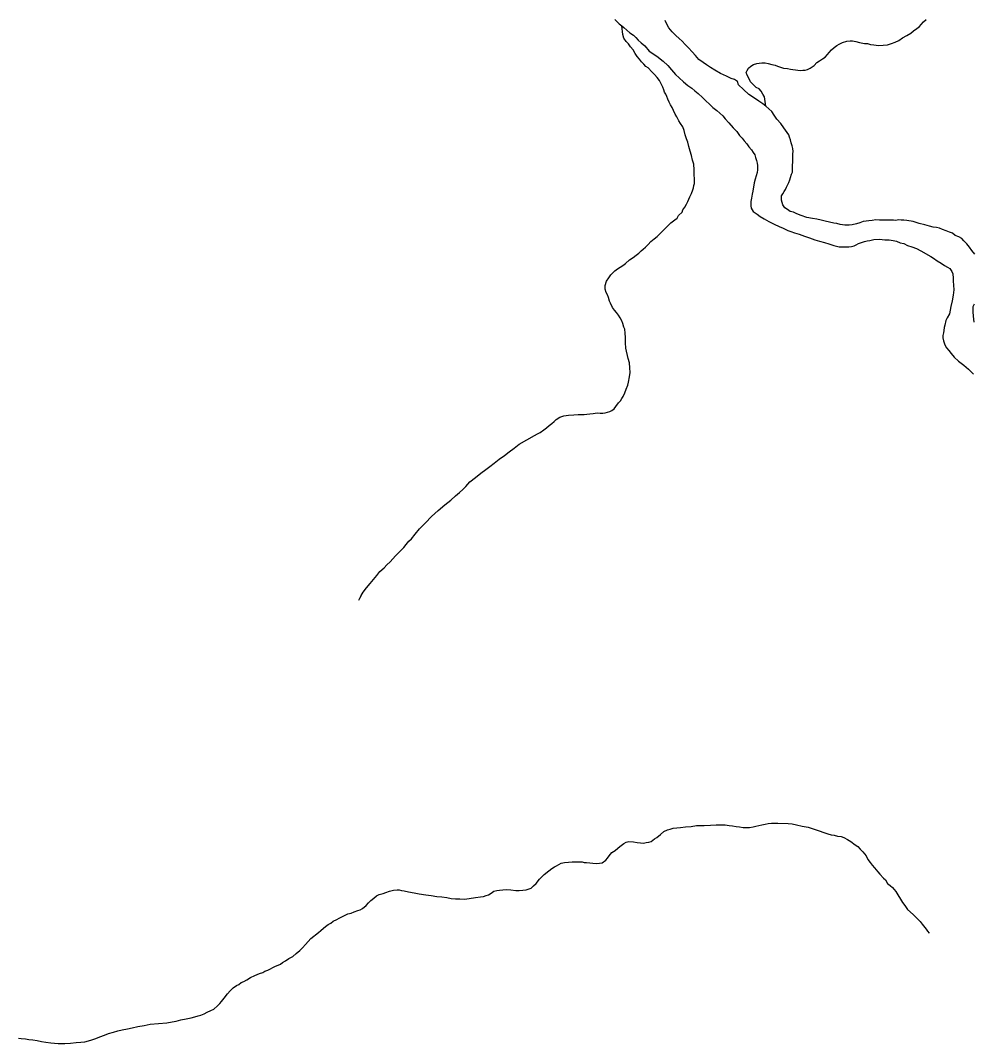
# Model space of a CAD drawing. Extents: x -17 to 88, y -5 to 22.
# Drawn here: x -11.918 to -11.089, y 18.632 to 19.522 of the extents above; entities that cross this region are included whole.
import ezdxf

# ---------------------------------------------------------------- set-up
doc = ezdxf.new("R2010")
doc.units = 0
doc.layers.add('GM_X_Major_River', color=7, linetype='Continuous')
doc.layers.add('GM_X_Minor_River', color=7, linetype='Continuous')

msp = doc.modelspace()

# ---------------------------------------------------------------- linework, layer by layer
at = {"layer": 'GM_X_Major_River'}
for points in [[(-11.40128, 19.52296), (-11.39755, 19.51909), (-11.3953, 19.51753), (-11.39343, 19.51598), (-11.39081, 19.51365), (-11.38819, 19.51132), (-11.38519, 19.50937), (-11.38294, 19.50743), (-11.38108, 19.50512), (-11.37847, 19.50279), (-11.3751, 19.50007), (-11.37138, 19.49544), (-11.36462, 19.49114), (-11.35937, 19.48686), (-11.35526, 19.48299), (-11.35192, 19.47913), (-11.34857, 19.47527), (-11.3452, 19.47217), (-11.34147, 19.46868), (-11.33772, 19.46558), (-11.33434, 19.46323), (-11.33173, 19.46091), (-11.32873, 19.45857), (-11.32499, 19.45509), (-11.322, 19.45237), (-11.31902, 19.44928), (-11.31603, 19.44657), (-11.31266, 19.44384), (-11.31004, 19.44152), (-11.30742, 19.43919), (-11.30519, 19.43649), (-11.30221, 19.43302), (-11.29849, 19.42877), (-11.29513, 19.42567), (-11.29291, 19.42221), (-11.29067, 19.41989), (-11.28882, 19.41758), (-11.28658, 19.41488), (-11.28473, 19.41218), (-11.2825, 19.40949), (-11.28103, 19.40718), (-11.27954, 19.40525), (-11.27882, 19.40296), (-11.27811, 19.40029), (-11.2774, 19.398), (-11.27705, 19.39609), (-11.27712, 19.3923), (-11.27754, 19.39003), (-11.27836, 19.387), (-11.27918, 19.38398), (-11.27999, 19.38096), (-11.28127, 19.37377), (-11.2817, 19.37112), (-11.28252, 19.36771), (-11.28296, 19.36468), (-11.28303, 19.36089), (-11.28269, 19.35898), (-11.28084, 19.35591), (-11.27747, 19.35357), (-11.27484, 19.35162), (-11.27146, 19.34966), (-11.26732, 19.3473), (-11.2628, 19.34494), (-11.25827, 19.34296), (-11.25488, 19.34138), (-11.25074, 19.3394), (-11.24809, 19.33859), (-11.24507, 19.33739), (-11.24091, 19.33618)], [(-11.12143, 19.34193), (-11.12446, 19.34236), (-11.12749, 19.34318), (-11.13165, 19.3444), (-11.13657, 19.34563), (-11.14186, 19.34725), (-11.14717, 19.3481), (-11.14982, 19.34853), (-11.1521, 19.34857), (-11.15438, 19.34862), (-11.15705, 19.34829), (-11.15895, 19.34832), (-11.16085, 19.34836), (-11.16389, 19.34842), (-11.16731, 19.34848), (-11.17111, 19.34855), (-11.17415, 19.3486), (-11.17758, 19.34829), (-11.18024, 19.34796), (-11.18253, 19.34762), (-11.1852, 19.34729), (-11.18826, 19.34621), (-11.19094, 19.34512), (-11.19476, 19.34443), (-11.19742, 19.3441), (-11.20122, 19.34417), (-11.2054, 19.34463), (-11.20804, 19.34544), (-11.2107, 19.34587), (-11.21827, 19.34753), (-11.22168, 19.34835), (-11.22546, 19.34918), (-11.22925, 19.35001), (-11.23417, 19.35086), (-11.23909, 19.35247), (-11.24286, 19.35406), (-11.24588, 19.35526), (-11.2489, 19.35607), (-11.25116, 19.35764), (-11.25341, 19.3592), (-11.25526, 19.36189), (-11.25633, 19.36571), (-11.25626, 19.3695), (-11.25508, 19.37138), (-11.25391, 19.37326), (-11.25273, 19.37513), (-11.25194, 19.37702), (-11.25114, 19.3789), (-11.24996, 19.38116), (-11.24915, 19.38342), (-11.24835, 19.38568), (-11.24754, 19.38833), (-11.24675, 19.39021), (-11.24669, 19.39325), (-11.24664, 19.39591), (-11.24658, 19.39932), (-11.24651, 19.40312), (-11.24645, 19.40616), (-11.24603, 19.40805), (-11.24636, 19.41071), (-11.24708, 19.413), (-11.24779, 19.41567), (-11.2485, 19.41834), (-11.24922, 19.42064), (-11.24994, 19.42255), (-11.25439, 19.42871), (-11.25698, 19.43255), (-11.26033, 19.43641), (-11.26255, 19.43987), (-11.26477, 19.44295), (-11.26739, 19.44528), (-11.27001, 19.44761), (-11.27263, 19.44955), (-11.27601, 19.45189), (-11.27976, 19.45462), (-11.28464, 19.45775), (-11.28951, 19.46202), (-11.29361, 19.46627), (-11.2947, 19.46895), (-11.29732, 19.4709), (-11.29997, 19.47171), (-11.30411, 19.47368), (-11.30939, 19.47606), (-11.31429, 19.47881), (-11.31804, 19.48116), (-11.32142, 19.4835), (-11.32443, 19.48546), (-11.32818, 19.48818), (-11.33115, 19.49166), (-11.33414, 19.49475), (-11.33711, 19.49822), (-11.3401, 19.50132), (-11.34271, 19.50402), (-11.34533, 19.50635), (-11.34832, 19.50906), (-11.3513, 19.51216), (-11.35428, 19.51563), (-11.35648, 19.51947), (-11.35758, 19.52215)], [(-11.08802, 19.3189), (-11.09063, 19.32199), (-11.09285, 19.32507), (-11.09508, 19.32777), (-11.09769, 19.33047), (-11.09956, 19.33241), (-11.10219, 19.33397), (-11.10521, 19.33517), (-11.10745, 19.33711), (-11.1101, 19.33792), (-11.11312, 19.33912), (-11.11614, 19.34031), (-11.11878, 19.3415), (-11.12143, 19.34193)], [(-11.24091, 19.33618), (-11.23638, 19.33457), (-11.23185, 19.33297), (-11.22732, 19.33137), (-11.22316, 19.33015), (-11.219, 19.32894), (-11.21522, 19.32773), (-11.21068, 19.3265), (-11.20614, 19.32528), (-11.20044, 19.32517), (-11.19778, 19.32512), (-11.19549, 19.32546), (-11.1932, 19.32617), (-11.19128, 19.3269), (-11.18936, 19.328), (-11.18668, 19.32909), (-11.184, 19.3298), (-11.18171, 19.33052), (-11.17942, 19.33086), (-11.17599, 19.33155), (-11.17104, 19.33184), (-11.16649, 19.33138), (-11.16269, 19.3313), (-11.15927, 19.33086), (-11.15625, 19.33005), (-11.15323, 19.32885), (-11.14982, 19.32803), (-11.14681, 19.32645), (-11.14303, 19.32524), (-11.13888, 19.32365), (-11.13511, 19.32168), (-11.12646, 19.31696), (-11.12421, 19.3154), (-11.12083, 19.31306), (-11.11744, 19.3111), (-11.11444, 19.30914), (-11.1118, 19.30757), (-11.10993, 19.3064), (-11.10808, 19.30371), (-11.10735, 19.30179), (-11.10704, 19.29799), (-11.10709, 19.29533), (-11.10678, 19.29191), (-11.10647, 19.28773), (-11.10694, 19.28318), (-11.10779, 19.27826), (-11.10902, 19.27334), (-11.11029, 19.26691), (-11.11225, 19.26353), (-11.11343, 19.26127), (-11.11427, 19.25711), (-11.11469, 19.25522), (-11.11511, 19.25257), (-11.11554, 19.2503), (-11.11596, 19.24803), (-11.116, 19.24613), (-11.11528, 19.24346), (-11.11421, 19.24002), (-11.11274, 19.23734), (-11.11088, 19.23502), (-11.10865, 19.23232), (-11.10604, 19.22924), (-11.10231, 19.22575), (-11.09781, 19.22225), (-11.09369, 19.21875), (-11.08921, 19.21449)], [(-11.08875, 19.25967), (-11.08941, 19.265), (-11.08972, 19.26881), (-11.08963, 19.27336), (-11.08845, 19.27562)]]:
    msp.add_lwpolyline(points, dxfattribs=at)
at = {"layer": 'GM_X_Minor_River'}
for points in [[(-11.40765, 19.28346), (-11.40876, 19.28538), (-11.40984, 19.28844), (-11.40979, 19.29148), (-11.40858, 19.29525), (-11.40662, 19.29825), (-11.40467, 19.30087), (-11.40118, 19.30423), (-11.39887, 19.30608), (-11.39656, 19.30756), (-11.39425, 19.30903), (-11.39194, 19.31089), (-11.38846, 19.31386), (-11.38537, 19.31608), (-11.38268, 19.31793), (-11.38036, 19.31979), (-11.37843, 19.32165), (-11.3765, 19.32314), (-11.37456, 19.325), (-11.37224, 19.32723), (-11.36991, 19.32985), (-11.36721, 19.33208), (-11.36451, 19.3343), (-11.3525, 19.34623), (-11.34903, 19.34883), (-11.3471, 19.35031), (-11.34591, 19.35257), (-11.34282, 19.35554), (-11.34202, 19.35743), (-11.34046, 19.35968), (-11.33889, 19.36231), (-11.33771, 19.36456), (-11.33611, 19.36871), (-11.33453, 19.37172), (-11.33334, 19.37474), (-11.33292, 19.37663), (-11.33251, 19.37852), (-11.33209, 19.38041), (-11.33203, 19.38382), (-11.33232, 19.38839), (-11.33225, 19.39218), (-11.33254, 19.39713), (-11.33361, 19.40056), (-11.33468, 19.40476), (-11.33575, 19.40858), (-11.33681, 19.41239), (-11.33788, 19.41621), (-11.33897, 19.41927), (-11.34004, 19.42271), (-11.34111, 19.42653), (-11.3422, 19.42958), (-11.34404, 19.43266), (-11.34552, 19.43496), (-11.34735, 19.43842), (-11.34883, 19.44072), (-11.35029, 19.44378), (-11.35139, 19.44646), (-11.35286, 19.44877), (-11.35396, 19.45107), (-11.35505, 19.45375), (-11.35615, 19.45605), (-11.35687, 19.45796), (-11.35798, 19.45988), (-11.3587, 19.46179), (-11.35942, 19.46408), (-11.36088, 19.46715), (-11.36235, 19.46983), (-11.36458, 19.47253), (-11.36682, 19.47523), (-11.36905, 19.47755), (-11.37241, 19.48103), (-11.37429, 19.48221), (-11.37615, 19.48414), (-11.37802, 19.48607), (-11.37988, 19.48839), (-11.38173, 19.4907), (-11.38358, 19.49339), (-11.38543, 19.49646), (-11.38766, 19.49917), (-11.38951, 19.50186), (-11.39137, 19.50379), (-11.3936, 19.50687), (-11.3943, 19.50992), (-11.3953, 19.51753)], [(-11.27001, 19.44761), (-11.271, 19.4556), (-11.27247, 19.4579), (-11.27394, 19.46059), (-11.27581, 19.46253), (-11.27845, 19.46371), (-11.28106, 19.46642), (-11.2833, 19.46874), (-11.28476, 19.47181), (-11.28623, 19.47449), (-11.28695, 19.47678), (-11.28615, 19.47867), (-11.28498, 19.48054), (-11.28304, 19.48241), (-11.28073, 19.48388), (-11.27768, 19.48458), (-11.27577, 19.48493), (-11.27348, 19.48527), (-11.27044, 19.48521), (-11.26779, 19.48478), (-11.26476, 19.48396), (-11.26174, 19.48315), (-11.25985, 19.48235), (-11.25796, 19.48194), (-11.25456, 19.48074), (-11.25115, 19.48029), (-11.24849, 19.47986), (-11.24205, 19.47899), (-11.24015, 19.47857), (-11.23787, 19.47891), (-11.23559, 19.47886), (-11.23367, 19.47959), (-11.23137, 19.48068), (-11.22791, 19.4829), (-11.22558, 19.48551), (-11.22327, 19.48699), (-11.22057, 19.48884), (-11.21826, 19.49031), (-11.21632, 19.49256), (-11.21476, 19.49442), (-11.21283, 19.49667), (-11.21051, 19.49852), (-11.20819, 19.50038), (-11.20627, 19.50148), (-11.2032, 19.50294), (-11.19938, 19.50401), (-11.19671, 19.50434), (-11.19443, 19.5043), (-11.19178, 19.50387), (-11.18837, 19.50305), (-11.18421, 19.50221), (-11.18154, 19.50216), (-11.1789, 19.50135), (-11.17587, 19.50092), (-11.17207, 19.50047), (-11.16789, 19.50077), (-11.16408, 19.50108), (-11.16064, 19.50215), (-11.15758, 19.50323), (-11.15413, 19.50469), (-11.15104, 19.50691), (-11.1472, 19.50912), (-11.14374, 19.51095), (-11.14142, 19.51319), (-11.13873, 19.51503), (-11.13641, 19.51689), (-11.13486, 19.51876), (-11.13291, 19.521), (-11.1306, 19.52286)], [(-11.62399, 19.01787), (-11.62201, 19.02201), (-11.6232, 19.01976), (-11.62201, 19.02201), (-11.62006, 19.02501), (-11.61733, 19.02876), (-11.61421, 19.0325), (-11.61111, 19.03586), (-11.60839, 19.03923), (-11.60565, 19.04297), (-11.6018, 19.04594), (-11.59947, 19.04855), (-11.59676, 19.05116), (-11.59443, 19.05378), (-11.5921, 19.05639), (-11.58899, 19.05975), (-11.58667, 19.06199), (-11.58474, 19.06385), (-11.58279, 19.06647), (-11.58046, 19.06909), (-11.57813, 19.07132), (-11.57501, 19.07544), (-11.57113, 19.07993), (-11.56609, 19.08515), (-11.56066, 19.09074), (-11.55486, 19.09595), (-11.54907, 19.10078), (-11.54405, 19.10486), (-11.5398, 19.10858), (-11.53632, 19.11156), (-11.53361, 19.11416), (-11.5309, 19.11677), (-11.5274, 19.12088), (-11.52239, 19.12459), (-11.51776, 19.1283), (-11.51352, 19.13164), (-11.51005, 19.13423), (-11.50619, 19.1372), (-11.50194, 19.14053), (-11.49732, 19.14387), (-11.49308, 19.14683), (-11.48884, 19.15016), (-11.4846, 19.1535), (-11.47115, 19.16123), (-11.46846, 19.1627), (-11.46615, 19.16379), (-11.46307, 19.16601), (-11.46076, 19.16787), (-11.45844, 19.16972), (-11.45612, 19.17158), (-11.45419, 19.17344), (-11.45226, 19.17493), (-11.44918, 19.17715), (-11.44573, 19.17822), (-11.44154, 19.1789), (-11.43697, 19.1792), (-11.43317, 19.17951), (-11.43013, 19.17945), (-11.42784, 19.17941), (-11.42556, 19.17975), (-11.42289, 19.18007), (-11.42022, 19.18041), (-11.41679, 19.18072), (-11.41414, 19.18067), (-11.41186, 19.18063), (-11.40957, 19.18097), (-11.40766, 19.18131), (-11.40575, 19.18203), (-11.40383, 19.18276), (-11.4019, 19.18424), (-11.40034, 19.18649), (-11.398, 19.18949), (-11.39645, 19.19135), (-11.39527, 19.19323), (-11.3941, 19.19511), (-11.39252, 19.19812), (-11.39132, 19.20151), (-11.39011, 19.20491), (-11.3893, 19.20755), (-11.38846, 19.21209), (-11.38801, 19.21588), (-11.38831, 19.22007), (-11.38861, 19.22425), (-11.38968, 19.22807), (-11.39179, 19.23722), (-11.39208, 19.24178), (-11.392, 19.24633), (-11.39231, 19.25014), (-11.39262, 19.25356), (-11.39335, 19.25547), (-11.39443, 19.25853), (-11.39515, 19.26082), (-11.39662, 19.26351), (-11.3981, 19.26582), (-11.39996, 19.26813), (-11.40144, 19.27006), (-11.4033, 19.27237), (-11.40513, 19.2762), (-11.40585, 19.27811), (-11.40694, 19.28117), (-11.40765, 19.28346)], [(-11.35322, 18.81878), (-11.35055, 18.81949), (-11.3475, 18.81982), (-11.34407, 18.82013), (-11.33988, 18.82081), (-11.33493, 18.8211), (-11.33036, 18.82177), (-11.32351, 18.82203), (-11.31818, 18.82231), (-11.31323, 18.8226), (-11.30867, 18.82251), (-11.30525, 18.82245), (-11.30184, 18.822), (-11.2988, 18.82157), (-11.29577, 18.82113), (-11.29274, 18.82069), (-11.28971, 18.82026), (-11.28704, 18.82021), (-11.28401, 18.82015), (-11.28095, 18.82085), (-11.27866, 18.82119), (-11.27599, 18.8219), (-11.27331, 18.82261), (-11.27065, 18.82294), (-11.26797, 18.82365), (-11.26492, 18.82397), (-11.26226, 18.82392), (-11.25961, 18.82387), (-11.25048, 18.8237), (-11.24707, 18.82326), (-11.24328, 18.82243), (-11.23836, 18.8212), (-11.23306, 18.82034), (-11.22776, 18.81872), (-11.22361, 18.81713), (-11.21945, 18.81591), (-11.21605, 18.81471), (-11.21303, 18.81389), (-11.21037, 18.81346), (-11.20773, 18.81265), (-11.20432, 18.81221), (-11.20205, 18.81141), (-11.19904, 18.80983), (-11.19603, 18.80788), (-11.19228, 18.80515), (-11.19003, 18.80359), (-11.18779, 18.80127), (-11.18555, 18.79895), (-11.18258, 18.79548), (-11.18111, 18.79241), (-11.17926, 18.78972), (-11.17741, 18.78741), (-11.17555, 18.78509), (-11.17257, 18.78162), (-11.17071, 18.77969), (-11.16773, 18.77621), (-11.16586, 18.77466), (-11.16402, 18.77159), (-11.16177, 18.76965), (-11.1599, 18.76809), (-11.15692, 18.76462), (-11.15508, 18.76155), (-11.15287, 18.75771), (-11.15102, 18.75502), (-11.14917, 18.75232), (-11.14657, 18.74886), (-11.14171, 18.74459), (-11.13835, 18.74111), (-11.13574, 18.7384), (-11.13389, 18.73609), (-11.13054, 18.73185), (-11.12944, 18.72993), (-11.12795, 18.72838), (-11.12794, 18.72876)], [(-11.64825, 18.73693), (-11.64631, 18.7388), (-11.64324, 18.74026), (-11.64094, 18.74135), (-11.63864, 18.74245), (-11.63634, 18.74355), (-11.63365, 18.74502), (-11.63059, 18.74572), (-11.62791, 18.74681), (-11.62485, 18.74789), (-11.62294, 18.74862), (-11.62064, 18.74971), (-11.61754, 18.75231), (-11.6156, 18.75456), (-11.61366, 18.7568), (-11.61096, 18.75864), (-11.60864, 18.76088), (-11.60634, 18.76198), (-11.6029, 18.76267), (-11.6006, 18.76377), (-11.59716, 18.76485), (-11.59373, 18.76554), (-11.59068, 18.76586), (-11.58878, 18.76583), (-11.58689, 18.76541), (-11.58461, 18.76499), (-11.58083, 18.76416), (-11.5759, 18.76331), (-11.57136, 18.76246), (-11.56567, 18.7616), (-11.56111, 18.76114), (-11.55619, 18.76028), (-11.55163, 18.75982), (-11.54746, 18.75936), (-11.54368, 18.75853), (-11.53988, 18.75808), (-11.53608, 18.75801), (-11.5319, 18.75793), (-11.52237, 18.75928), (-11.51818, 18.75996), (-11.51551, 18.76029), (-11.51321, 18.761), (-11.5113, 18.76173), (-11.50899, 18.7632), (-11.50668, 18.76468), (-11.50401, 18.76539), (-11.50172, 18.76572), (-11.49867, 18.76605), (-11.49525, 18.76636), (-11.49183, 18.76592), (-11.48728, 18.76546), (-11.48462, 18.76541), (-11.48119, 18.76572), (-11.47852, 18.76605), (-11.47585, 18.76676), (-11.47394, 18.76749), (-11.472, 18.76935), (-11.46968, 18.77158), (-11.46695, 18.77533), (-11.46269, 18.77943), (-11.45883, 18.78239), (-11.45613, 18.78462), (-11.45382, 18.7861), (-11.4519, 18.78682), (-11.44806, 18.78903), (-11.44501, 18.78973), (-11.44158, 18.79005), (-11.43853, 18.79037), (-11.43511, 18.79031), (-11.43207, 18.79025), (-11.42979, 18.79021), (-11.4279, 18.78979), (-11.426, 18.78976), (-11.42296, 18.78932), (-11.4203, 18.78927), (-11.41727, 18.78884), (-11.4146, 18.78917), (-11.41232, 18.7895), (-11.40923, 18.79172), (-11.40768, 18.79359), (-11.40612, 18.79546), (-11.40378, 18.79846), (-11.40109, 18.80031), (-11.39877, 18.80216), (-11.39684, 18.80364), (-11.39337, 18.80624), (-11.39145, 18.80734), (-11.38916, 18.80806), (-11.38498, 18.8076), (-11.38195, 18.80717), (-11.37892, 18.80673), (-11.37626, 18.80668), (-11.37397, 18.80702), (-11.37169, 18.80735), (-11.36977, 18.80808), (-11.36669, 18.8103), (-11.36476, 18.8114), (-11.36167, 18.814), (-11.35858, 18.8166), (-11.35552, 18.81807), (-11.35322, 18.81878)], [(-11.92004, 18.63681), (-11.91776, 18.63676), (-11.91397, 18.63631), (-11.91094, 18.63588), (-11.90752, 18.63543), (-11.90373, 18.63498), (-11.89994, 18.63415), (-11.89615, 18.63332), (-11.89198, 18.63287), (-11.88553, 18.63237), (-11.87983, 18.63226), (-11.87488, 18.63255), (-11.86993, 18.63322), (-11.86574, 18.63352), (-11.86231, 18.63383), (-11.85926, 18.63453), (-11.85619, 18.63562), (-11.85275, 18.63669), (-11.8493, 18.63815), (-11.8451, 18.63959), (-11.84165, 18.64104), (-11.83744, 18.6421), (-11.83362, 18.64317), (-11.8298, 18.64424), (-11.82523, 18.64491), (-11.82102, 18.64598), (-11.81606, 18.64702), (-11.81072, 18.64806), (-11.80538, 18.6491), (-11.79091, 18.65035), (-11.78633, 18.65103), (-11.7829, 18.65172), (-11.7787, 18.65278), (-11.77411, 18.65384), (-11.76992, 18.65452), (-11.76648, 18.65559), (-11.7638, 18.6563), (-11.76151, 18.65702), (-11.75845, 18.6581), (-11.75576, 18.65957), (-11.75269, 18.66103), (-11.75001, 18.66212), (-11.74691, 18.6651), (-11.74498, 18.66696), (-11.74342, 18.66883), (-11.74108, 18.67183), (-11.73835, 18.67558), (-11.73602, 18.67819), (-11.73331, 18.6808), (-11.73024, 18.68264), (-11.72832, 18.68374), (-11.72639, 18.68523), (-11.72409, 18.68632), (-11.7214, 18.68779), (-11.71832, 18.68963), (-11.71449, 18.69146), (-11.71027, 18.69328), (-11.7076, 18.69399), (-11.70568, 18.69509), (-11.70299, 18.69618), (-11.70069, 18.69728), (-11.69877, 18.69838), (-11.69647, 18.69948), (-11.69417, 18.70057), (-11.69225, 18.7013), (-11.69032, 18.70278), (-11.68764, 18.70425), (-11.68494, 18.7061), (-11.68148, 18.70793), (-11.67839, 18.71053), (-11.6753, 18.71314), (-11.67298, 18.71537), (-11.67026, 18.71836), (-11.66794, 18.72097), (-11.6656, 18.72359), (-11.65904, 18.72878), (-11.65711, 18.73064), (-11.65479, 18.7325), (-11.65286, 18.73398), (-11.65055, 18.73584), (-11.64825, 18.73693)]]:
    msp.add_lwpolyline(points, dxfattribs=at)

doc.saveas('drawing.dxf')
